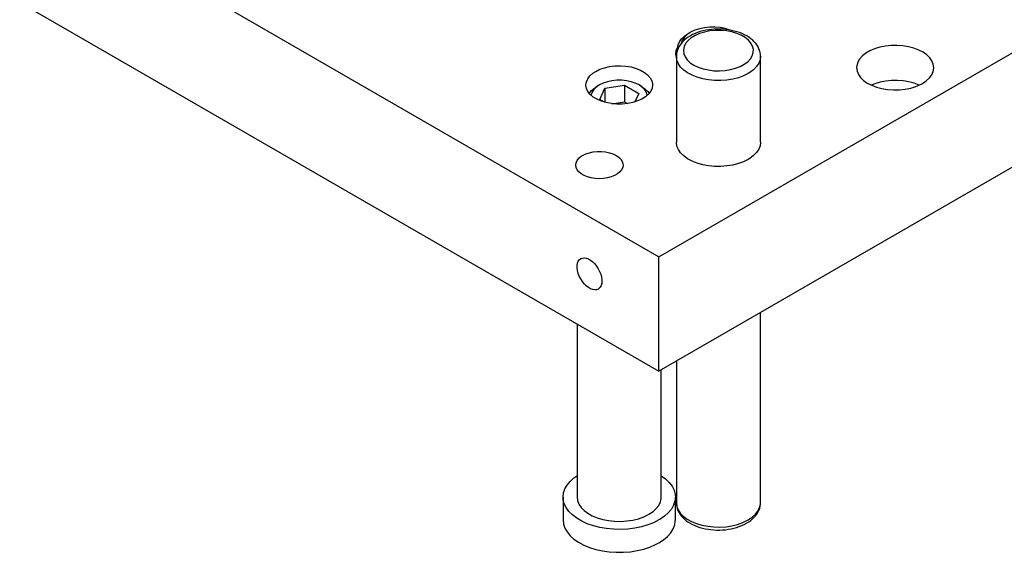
# Model space of a CAD drawing. Header units: inches. Extents: x 3 to 351, y 4 to 271.
# Tile 490 of 530: x 211.34 to 220.11, y 241.52 to 246.26. Entities that reach past the tile are written whole.
import ezdxf

# ---------------------------------------------------------------- set-up
doc = ezdxf.new("R2010")
doc.units = ezdxf.units.IN
doc.header["$LTSCALE"] = 0.5
doc.header["$MEASUREMENT"] = 0
doc.layers.add('DSS', color=7, linetype='Continuous')

msp = doc.modelspace()

# ---------------------------------------------------------------- linework, layer by layer
at = {"layer": 'DSS', "color": 190, "linetype": 'Continuous'}
for p, q in [((207.5244, 249.643), (217.035, 244.1521)), ((207.5244, 248.6224), (217.035, 243.1315)), ((217.035, 244.1521), (223.7525, 248.0304)), ((223.7525, 247.0098), (217.035, 243.1315)), ((217.1899, 245.9891), (217.2018, 246.0177)), ((219.0025, 246.0189), (218.9562, 246.0047)), ((219.052, 246.0289), (219.0025, 246.0189)), ((219.1035, 246.0344), (219.052, 246.0289)), ((219.1558, 246.0354), (219.1035, 246.0344)), ((219.2079, 246.0317), (219.1558, 246.0354)), ((219.2583, 246.0235), (219.2079, 246.0317)), ((219.306, 246.011), (219.2583, 246.0235)), ((217.1859, 245.9596), (217.1899, 245.9891)), ((217.186, 245.9582), (217.1859, 245.9596)), ((217.1903, 245.9287), (217.186, 245.9582)), ((218.8469, 245.9404), (218.8231, 245.9135)), ((218.8775, 245.965), (218.8469, 245.9404)), ((218.9143, 245.9866), (218.8775, 245.965)), ((218.9562, 246.0047), (218.9143, 245.9866)), ((219.3499, 245.9945), (219.306, 246.011)), ((219.3889, 245.9743), (219.3499, 245.9945)), ((219.4221, 245.9509), (219.3889, 245.9743)), ((219.4488, 245.9248), (219.4221, 245.9509)), ((216.5505, 245.8368), (216.5958, 245.8471)), ((216.5958, 245.8471), (216.6434, 245.853)), ((216.6434, 245.853), (216.692, 245.8543)), ((216.692, 245.8543), (216.7404, 245.851)), ((216.7404, 245.851), (216.7872, 245.8432)), ((216.7872, 245.8432), (216.8311, 245.831)), ((218.7981, 245.8549), (218.7967, 245.8371)), ((218.8067, 245.8848), (218.7981, 245.8549)), ((218.8231, 245.9135), (218.8067, 245.8848)), ((219.4683, 245.8968), (219.4488, 245.9248)), ((219.4802, 245.8673), (219.4683, 245.8968)), ((219.4842, 245.8371), (219.4802, 245.8673)), ((216.4004, 245.7383), (216.4199, 245.7641)), ((216.4199, 245.7641), (216.4463, 245.7877)), ((216.4463, 245.7877), (216.4715, 245.8042)), ((216.4715, 245.8042), (216.5087, 245.8224)), ((216.5087, 245.8224), (216.5505, 245.8368)), ((216.8311, 245.831), (216.871, 245.8149)), ((216.871, 245.8149), (216.9058, 245.7953)), ((216.9058, 245.7953), (216.9346, 245.7726)), ((216.9346, 245.7726), (216.9565, 245.7475)), ((218.7967, 245.8371), (218.8007, 245.807)), ((218.8007, 245.807), (218.8126, 245.7775)), ((218.8126, 245.7775), (218.8321, 245.7494)), ((219.4453, 245.7454), (219.4659, 245.7733)), ((219.4659, 245.7733), (219.4789, 245.8026)), ((219.4789, 245.8026), (219.4841, 245.8327)), ((219.4841, 245.8327), (219.4842, 245.8371)), ((216.3846, 245.683), (216.3886, 245.711)), ((216.3847, 245.6793), (216.3846, 245.683)), ((216.3897, 245.6513), (216.3847, 245.6793)), ((216.3886, 245.711), (216.4004, 245.7383)), ((216.9565, 245.7475), (216.9711, 245.7207)), ((216.9711, 245.7207), (216.9778, 245.6928)), ((216.9783, 245.683), (216.9743, 245.655)), ((216.9778, 245.6928), (216.9783, 245.683)), ((218.8321, 245.7494), (218.8587, 245.7234)), ((218.8587, 245.7234), (218.892, 245.7)), ((218.892, 245.7), (218.931, 245.6798)), ((218.9596, 245.694), (218.9278, 245.6812)), ((218.931, 245.6798), (218.9748, 245.6632)), ((219.0061, 245.7079), (218.9596, 245.694)), ((219.0558, 245.7176), (219.0061, 245.7079)), ((219.1074, 245.7228), (219.0558, 245.7176)), ((219.1598, 245.7234), (219.1074, 245.7228)), ((219.2118, 245.7194), (219.1598, 245.7234)), ((219.262, 245.7108), (219.2118, 245.7194)), ((219.3095, 245.698), (219.262, 245.7108)), ((219.2784, 245.6553), (219.3246, 245.6696)), ((219.353, 245.6812), (219.3095, 245.698)), ((219.3246, 245.6696), (219.3666, 245.6877)), ((219.3666, 245.6877), (219.3835, 245.6968)), ((219.3835, 245.6968), (219.4176, 245.7197)), ((219.4176, 245.7197), (219.4453, 245.7454)), ((216.4026, 245.6242), (216.3897, 245.6513)), ((216.423, 245.5987), (216.4026, 245.6242)), ((216.4503, 245.5754), (216.423, 245.5987)), ((216.9166, 245.5784), (216.8838, 245.5576)), ((216.943, 245.602), (216.9166, 245.5784)), ((216.9625, 245.6277), (216.943, 245.602)), ((216.9743, 245.655), (216.9625, 245.6277)), ((218.9748, 245.6632), (219.0225, 245.6507)), ((219.0225, 245.6507), (219.073, 245.6425)), ((219.073, 245.6425), (219.125, 245.6389)), ((219.125, 245.6389), (219.1774, 245.6398)), ((219.1774, 245.6398), (219.2289, 245.6453)), ((219.2289, 245.6453), (219.2784, 245.6553)), ((216.4839, 245.5551), (216.4503, 245.5754)), ((216.5228, 245.5381), (216.4839, 245.5551)), ((216.5659, 245.5251), (216.5228, 245.5381)), ((216.6122, 245.5163), (216.5659, 245.5251)), ((216.6603, 245.512), (216.6122, 245.5163)), ((216.709, 245.5124), (216.6603, 245.512)), ((216.757, 245.5172), (216.709, 245.5124)), ((216.8029, 245.5266), (216.757, 245.5172)), ((216.8455, 245.5402), (216.8029, 245.5266)), ((216.8838, 245.5576), (216.8455, 245.5402)), ((217.1904, 245.1687), (217.1903, 245.1727)), ((217.1954, 245.1372), (217.1904, 245.1687)), ((217.9363, 245.1412), (217.9244, 245.1103)), ((217.9403, 245.1727), (217.9363, 245.1412)), ((216.3431, 245.0469), (216.3555, 245.0547)), ((216.3555, 245.0547), (216.3837, 245.0683)), ((216.3837, 245.0683), (216.4155, 245.079)), ((216.4155, 245.079), (216.4501, 245.0862)), ((216.4501, 245.0862), (216.4863, 245.0899)), ((216.4863, 245.0899), (216.5231, 245.0899)), ((216.5231, 245.0899), (216.5593, 245.0862)), ((216.5593, 245.0862), (216.5938, 245.079)), ((216.5938, 245.079), (216.6257, 245.0683)), ((216.6257, 245.0683), (216.6538, 245.0547)), ((216.6538, 245.0547), (216.6775, 245.0384)), ((217.2083, 245.1065), (217.1954, 245.1372)), ((217.2288, 245.0772), (217.2083, 245.1065)), ((217.2565, 245.0499), (217.2288, 245.0772)), ((217.8781, 245.0533), (217.8447, 245.0283)), ((217.9049, 245.0808), (217.8781, 245.0533)), ((217.9244, 245.1103), (217.9049, 245.0808)), ((216.2937, 244.9686), (216.2969, 244.9897)), ((216.2969, 244.9474), (216.2937, 244.9686)), ((216.2969, 244.9897), (216.3065, 245.0102)), ((216.3065, 245.0102), (216.322, 245.0295)), ((216.322, 245.0295), (216.3431, 245.0469)), ((216.6775, 245.0384), (216.6959, 245.0201)), ((216.6959, 245.0201), (216.7084, 245.0001)), ((216.7084, 245.0001), (216.7148, 244.9792)), ((216.7156, 244.9686), (216.7124, 244.9474)), ((216.7148, 244.9792), (216.7156, 244.9686)), ((217.2907, 245.0253), (217.2565, 245.0499)), ((217.3309, 245.0037), (217.2907, 245.0253)), ((217.376, 244.9858), (217.3309, 245.0037)), ((217.4251, 244.9719), (217.376, 244.9858)), ((217.4772, 244.9623), (217.4251, 244.9719)), ((217.6929, 244.9691), (217.6402, 244.9606)), ((217.7429, 244.982), (217.6929, 244.9691)), ((217.7891, 244.999), (217.7429, 244.982)), ((217.8305, 245.0196), (217.7891, 244.999)), ((217.8447, 245.0283), (217.8305, 245.0196)), ((216.3065, 244.9269), (216.2969, 244.9474)), ((216.322, 244.9077), (216.3065, 244.9269)), ((216.3431, 244.8903), (216.322, 244.9077)), ((216.3691, 244.8753), (216.3431, 244.8903)), ((216.6663, 244.8903), (216.6403, 244.8753)), ((216.6874, 244.9077), (216.6663, 244.8903)), ((216.7029, 244.9269), (216.6874, 244.9077)), ((216.7124, 244.9474), (216.7029, 244.9269)), ((217.5312, 244.9571), (217.4772, 244.9623)), ((217.5859, 244.9565), (217.5312, 244.9571)), ((217.6402, 244.9606), (217.5859, 244.9565)), ((216.3992, 244.8631), (216.3691, 244.8753)), ((216.4325, 244.8541), (216.3992, 244.8631)), ((216.468, 244.8486), (216.4325, 244.8541)), ((216.5047, 244.8468), (216.468, 244.8486)), ((216.5413, 244.8486), (216.5047, 244.8468)), ((216.5768, 244.8541), (216.5413, 244.8486)), ((216.6102, 244.8631), (216.5768, 244.8541)), ((216.6403, 244.8753), (216.6102, 244.8631)), ((216.3062, 244.0737), (216.3096, 244.0936)), ((216.3096, 244.0936), (216.3162, 244.1107)), ((216.3162, 244.1107), (216.3258, 244.1244)), ((216.3258, 244.1244), (216.3382, 244.1343)), ((216.3382, 244.1343), (216.3529, 244.1401)), ((216.3529, 244.1401), (216.3696, 244.1416)), ((216.3696, 244.1416), (216.3877, 244.1387)), ((216.3877, 244.1387), (216.4067, 244.1316)), ((216.4067, 244.1316), (216.4259, 244.1205)), ((216.4259, 244.1205), (216.4449, 244.1057)), ((216.4449, 244.1057), (216.463, 244.0877)), ((216.463, 244.0877), (216.4797, 244.0669)), ((217.035, 243.1315), (217.035, 244.1521)), ((216.3062, 244.0514), (216.3062, 244.0737)), ((216.3096, 244.0276), (216.3062, 244.0514)), ((216.3162, 244.0029), (216.3096, 244.0276)), ((216.3258, 243.9781), (216.3162, 244.0029)), ((216.4797, 244.0669), (216.4944, 244.0441)), ((216.4944, 244.0441), (216.5068, 244.0199)), ((216.5068, 244.0199), (216.5164, 243.9951)), ((216.3382, 243.9539), (216.3258, 243.9781)), ((216.3529, 243.9311), (216.3382, 243.9539)), ((216.3696, 243.9103), (216.3529, 243.9311)), ((216.3877, 243.8923), (216.3696, 243.9103)), ((216.5164, 243.9951), (216.523, 243.9704)), ((216.5251, 243.914), (216.5201, 243.8954)), ((216.523, 243.9704), (216.5264, 243.9466)), ((216.5268, 243.9352), (216.5251, 243.914)), ((216.5264, 243.9466), (216.5268, 243.9352)), ((216.4067, 243.8775), (216.3877, 243.8923)), ((216.4259, 243.8663), (216.4067, 243.8775)), ((216.4449, 243.8593), (216.4259, 243.8663)), ((216.463, 243.8564), (216.4449, 243.8593)), ((216.4797, 243.8579), (216.463, 243.8564)), ((216.4944, 243.8637), (216.4797, 243.8579)), ((216.5009, 243.8681), (216.4944, 243.8637)), ((216.512, 243.88), (216.5009, 243.8681)), ((216.5201, 243.8954), (216.512, 243.88))]:
    msp.add_line(p, q, dxfattribs=at)
at = {"layer": 'DSS', "color": 9, "linetype": 'Continuous'}
for p, q in [((217.4406, 246.193), (217.396, 246.1837)), ((217.4874, 246.1979), (217.4406, 246.193)), ((217.5348, 246.1982), (217.4874, 246.1979)), ((217.5818, 246.1939), (217.5348, 246.1982)), ((217.6267, 246.1851), (217.5818, 246.1939)), ((217.2369, 246.0944), (217.2635, 246.1188)), ((217.2595, 246.1063), (217.2426, 246.0807)), ((217.2837, 246.1299), (217.2595, 246.1063)), ((217.2635, 246.1188), (217.2931, 246.1386)), ((217.2957, 246.1091), (217.2775, 246.0962)), ((217.3143, 246.1509), (217.2837, 246.1299)), ((217.3143, 246.1509), (217.2931, 246.1386)), ((217.3151, 246.121), (217.2957, 246.1091)), ((217.3178, 246.1528), (217.3143, 246.1509)), ((217.3357, 246.1319), (217.3151, 246.121)), ((217.3546, 246.1702), (217.3178, 246.1528)), ((217.3573, 246.1417), (217.3357, 246.1319)), ((217.396, 246.1837), (217.3546, 246.1702)), ((217.3798, 246.1504), (217.3573, 246.1417)), ((217.4031, 246.1581), (217.3798, 246.1504)), ((217.4271, 246.1646), (217.4031, 246.1581)), ((217.4517, 246.1701), (217.4271, 246.1646)), ((217.4768, 246.1745), (217.4517, 246.1701)), ((217.5023, 246.1778), (217.4768, 246.1745)), ((217.5281, 246.1799), (217.5023, 246.1778)), ((217.554, 246.181), (217.5281, 246.1799)), ((217.58, 246.1809), (217.554, 246.181)), ((217.6059, 246.1797), (217.58, 246.1809)), ((217.6317, 246.1774), (217.6059, 246.1797)), ((217.6686, 246.1721), (217.6267, 246.1851)), ((217.6571, 246.174), (217.6317, 246.1774)), ((217.6822, 246.1695), (217.6571, 246.174)), ((217.7067, 246.1639), (217.6822, 246.1695)), ((217.7307, 246.1571), (217.7067, 246.1639)), ((217.7539, 246.1494), (217.7307, 246.1571)), ((217.7762, 246.1405), (217.7539, 246.1494)), ((217.7976, 246.1306), (217.7762, 246.1405)), ((217.8178, 246.1197), (217.7976, 246.1306)), ((217.8368, 246.1079), (217.8178, 246.1197)), ((217.8544, 246.0952), (217.8368, 246.1079)), ((217.2016, 246.011), (217.2056, 246.0398)), ((217.2107, 246.0192), (217.2029, 246.0021)), ((217.2056, 246.0398), (217.2174, 246.0678)), ((217.2205, 246.0359), (217.2107, 246.0192)), ((217.2174, 246.0678), (217.2369, 246.0944)), ((217.2322, 246.0521), (217.2205, 246.0359)), ((217.2457, 246.0676), (217.2322, 246.0521)), ((217.2426, 246.0807), (217.2333, 246.0538)), ((217.2333, 246.0538), (217.2333, 246.0536)), ((217.2608, 246.0823), (217.2457, 246.0676)), ((217.2775, 246.0962), (217.2608, 246.0823)), ((217.8705, 246.0818), (217.8544, 246.0952)), ((217.885, 246.0676), (217.8705, 246.0818)), ((217.8979, 246.0528), (217.885, 246.0676)), ((217.9091, 246.0375), (217.8979, 246.0528)), ((217.9186, 246.0217), (217.9091, 246.0375)), ((217.9264, 246.0055), (217.9186, 246.0217)), ((217.1907, 245.9498), (217.1903, 245.9383)), ((217.1903, 245.9382), (217.1903, 245.1727)), ((217.1929, 245.9673), (217.1907, 245.9498)), ((217.1969, 245.9848), (217.1929, 245.9673)), ((217.2029, 246.0021), (217.1969, 245.9848)), ((217.2016, 246.011), (217.2016, 245.9983)), ((217.2021, 246.0006), (217.2016, 246.011)), ((217.9325, 245.989), (217.9264, 246.0055)), ((217.9369, 245.9721), (217.9325, 245.989)), ((217.9395, 245.955), (217.9369, 245.9721)), ((217.9403, 245.9382), (217.9395, 245.955)), ((217.9403, 245.1727), (217.9403, 245.9382)), ((217.9403, 241.9577), (217.9403, 243.6542)), ((216.3065, 243.5521), (216.3065, 242.0088)), ((217.1903, 243.2211), (217.1903, 241.9577)), ((217.0565, 242.0088), (217.0565, 243.1439)), ((216.2441, 242.1487), (216.2782, 242.1794)), ((216.2782, 242.1794), (216.3065, 242.1997)), ((217.0565, 242.1997), (217.0952, 242.1709)), ((217.0952, 242.1709), (217.1273, 242.1394)), ((216.1855, 242.0452), (216.1974, 242.081)), ((216.1974, 242.081), (216.217, 242.1157)), ((216.217, 242.1157), (216.2441, 242.1487)), ((217.1273, 242.1394), (217.1523, 242.1059)), ((217.1523, 242.1059), (217.1698, 242.0708)), ((217.1698, 242.0708), (217.1794, 242.0348)), ((216.1815, 242.0088), (216.1855, 242.0452)), ((216.1815, 242.0088), (216.1815, 241.8046)), ((216.183, 241.986), (216.1815, 242.0088)), ((216.192, 241.9499), (216.183, 241.986)), ((216.3065, 242.0088), (216.3105, 241.9772)), ((217.0489, 241.9655), (217.0559, 241.9969)), ((217.0559, 241.9969), (217.0565, 242.0088)), ((217.1815, 242.0088), (217.1775, 241.9723)), ((217.1794, 242.0348), (217.1815, 242.0088)), ((217.1815, 241.8046), (217.1815, 242.0088)), ((216.2088, 241.9147), (216.192, 241.9499)), ((216.2331, 241.881), (216.2088, 241.9147)), ((216.3105, 241.9772), (216.3224, 241.9464)), ((216.3224, 241.9464), (216.3419, 241.9169)), ((216.3419, 241.9169), (216.3687, 241.8893)), ((216.9824, 241.8796), (217.0118, 241.9063)), ((217.0118, 241.9063), (217.0341, 241.9351)), ((217.0341, 241.9351), (217.0489, 241.9655)), ((217.1459, 241.9018), (217.1188, 241.8688)), ((217.1655, 241.9365), (217.1459, 241.9018)), ((217.1775, 241.9723), (217.1655, 241.9365)), ((217.1903, 241.9577), (217.1903, 241.9567)), ((217.1903, 241.9567), (217.1912, 241.941)), ((217.1912, 241.941), (217.1938, 241.9238)), ((217.1938, 241.9238), (217.1982, 241.9069)), ((217.1982, 241.9069), (217.2043, 241.8904)), ((217.92, 241.8767), (217.9278, 241.8938)), ((217.9278, 241.8938), (217.9338, 241.9112)), ((217.9338, 241.9112), (217.9378, 241.9286)), ((217.9378, 241.9286), (217.9399, 241.9461)), ((217.9399, 241.9461), (217.9403, 241.9543)), ((217.9403, 241.9543), (217.9403, 241.9576)), ((216.1815, 241.8046), (216.1855, 241.7682)), ((216.2646, 241.8493), (216.2331, 241.881)), ((216.3028, 241.8203), (216.2646, 241.8493)), ((216.347, 241.7942), (216.3028, 241.8203)), ((216.3687, 241.8893), (216.4021, 241.8643)), ((216.4021, 241.8643), (216.4415, 241.8424)), ((216.4415, 241.8424), (216.486, 241.824)), ((216.486, 241.824), (216.5347, 241.8095)), ((216.5347, 241.8095), (216.5865, 241.7993)), ((216.8024, 241.8038), (216.8528, 241.8162)), ((216.8528, 241.8162), (216.8995, 241.8326)), ((216.8995, 241.8326), (216.9416, 241.8528)), ((216.9416, 241.8528), (216.9466, 241.8557)), ((216.9466, 241.8557), (216.9824, 241.8796)), ((217.035, 241.8046), (216.9876, 241.7805)), ((217.0442, 241.8101), (217.035, 241.8046)), ((217.0847, 241.8381), (217.0442, 241.8101)), ((217.1188, 241.8688), (217.0847, 241.8381)), ((217.1813, 241.797), (217.1815, 241.8046)), ((217.2043, 241.8904), (217.2121, 241.8742)), ((217.2121, 241.8742), (217.2216, 241.8584)), ((217.2216, 241.8584), (217.2328, 241.8431)), ((217.2328, 241.8431), (217.2456, 241.8283)), ((217.2456, 241.8283), (217.2602, 241.8142)), ((217.2602, 241.8142), (217.2763, 241.8007)), ((217.8531, 241.7997), (217.8699, 241.8136)), ((217.8699, 241.8136), (217.885, 241.8283)), ((217.885, 241.8283), (217.8985, 241.8439)), ((217.8985, 241.8439), (217.9102, 241.86)), ((217.9102, 241.86), (217.92, 241.8767)), ((216.1855, 241.7682), (216.1974, 241.7324)), ((216.1974, 241.7324), (216.217, 241.6977)), ((216.3966, 241.7715), (216.347, 241.7942)), ((216.4507, 241.7527), (216.3966, 241.7715)), ((216.5085, 241.7379), (216.4507, 241.7527)), ((216.5691, 241.7275), (216.5085, 241.7379)), ((216.6314, 241.7215), (216.5691, 241.7275)), ((216.5865, 241.7993), (216.6403, 241.7936)), ((216.6946, 241.7202), (216.6314, 241.7215)), ((216.6403, 241.7936), (216.695, 241.7924)), ((216.7576, 241.7235), (216.6946, 241.7202)), ((216.695, 241.7924), (216.7494, 241.7958)), ((216.7494, 241.7958), (216.8024, 241.8038)), ((216.8193, 241.7313), (216.7576, 241.7235)), ((216.8789, 241.7435), (216.8193, 241.7313)), ((216.9352, 241.76), (216.8789, 241.7435)), ((216.9876, 241.7805), (216.9352, 241.76)), ((217.1408, 241.6907), (217.1621, 241.725)), ((217.1621, 241.725), (217.1756, 241.7607)), ((217.1756, 241.7607), (217.1813, 241.797)), ((217.2763, 241.8007), (217.2939, 241.788)), ((217.2939, 241.788), (217.3129, 241.7762)), ((217.3129, 241.7762), (217.3331, 241.7653)), ((217.3331, 241.7653), (217.3545, 241.7554)), ((217.3545, 241.7554), (217.3768, 241.7466)), ((217.3768, 241.7466), (217.4, 241.7388)), ((217.4, 241.7388), (217.424, 241.7321)), ((217.424, 241.7321), (217.4485, 241.7264)), ((217.4485, 241.7264), (217.4736, 241.7219)), ((217.4736, 241.7219), (217.499, 241.7185)), ((217.499, 241.7185), (217.5248, 241.7162)), ((217.6026, 241.716), (217.6284, 241.7181)), ((217.6284, 241.7181), (217.6538, 241.7214)), ((217.6538, 241.7214), (217.679, 241.7258)), ((217.679, 241.7258), (217.7036, 241.7313)), ((217.7036, 241.7313), (217.7276, 241.7378)), ((217.7276, 241.7378), (217.7509, 241.7455)), ((217.7509, 241.7455), (217.7734, 241.7542)), ((217.7734, 241.7542), (217.795, 241.764)), ((217.795, 241.764), (217.8156, 241.7749)), ((217.8156, 241.7749), (217.835, 241.7868)), ((217.835, 241.7868), (217.8531, 241.7997)), ((216.217, 241.6977), (216.2441, 241.6647)), ((216.2441, 241.6647), (216.2782, 241.634)), ((216.2782, 241.634), (216.3187, 241.606)), ((217.0768, 241.6279), (217.1123, 241.6581)), ((217.1123, 241.6581), (217.1408, 241.6907)), ((217.5248, 241.7162), (217.5507, 241.715)), ((217.5507, 241.715), (217.5767, 241.7149)), ((217.5767, 241.7149), (217.6026, 241.716)), ((216.3187, 241.606), (216.365, 241.5811)), ((216.365, 241.5811), (216.4164, 241.5599)), ((216.4164, 241.5599), (216.472, 241.5425)), ((216.472, 241.5425), (216.531, 241.5293)), ((216.842, 241.5312), (216.9005, 241.5451)), ((216.9005, 241.5451), (216.9554, 241.5632)), ((216.9554, 241.5632), (217.006, 241.585)), ((217.006, 241.585), (217.035, 241.6005)), ((217.035, 241.6005), (217.0768, 241.6279)), ((216.531, 241.5293), (216.5924, 241.5206)), ((216.5924, 241.5206), (216.6551, 241.5164)), ((216.6551, 241.5164), (216.7184, 241.5167)), ((216.7184, 241.5167), (216.781, 241.5217)), ((216.781, 241.5217), (216.842, 241.5312))]:
    msp.add_line(p, q, dxfattribs=at)
at = {"layer": 'DSS', "color": 96, "linetype": 'Continuous'}
for p, q in [((217.3572, 246.1238), (217.3227, 246.1029)), ((217.397, 246.1412), (217.3572, 246.1238)), ((217.4411, 246.1547), (217.397, 246.1412)), ((217.4883, 246.1641), (217.4411, 246.1547)), ((217.5376, 246.1689), (217.4883, 246.1641)), ((217.5876, 246.1692), (217.5376, 246.1689)), ((217.6369, 246.1648), (217.5876, 246.1692)), ((217.6845, 246.156), (217.6369, 246.1648)), ((217.729, 246.1429), (217.6845, 246.156)), ((217.7694, 246.1259), (217.729, 246.1429)), ((217.8045, 246.1054), (217.7694, 246.1259)), ((217.8335, 246.0819), (217.8045, 246.1054)), ((217.2592, 246.0253), (217.2531, 245.9967)), ((217.273, 246.053), (217.2592, 246.0253)), ((217.2944, 246.0791), (217.273, 246.053)), ((217.3227, 246.1029), (217.2944, 246.0791)), ((217.8556, 246.056), (217.8335, 246.0819)), ((217.8704, 246.0285), (217.8556, 246.056)), ((217.8773, 245.9999), (217.8704, 246.0285)), ((217.1904, 245.9341), (217.1903, 245.9382)), ((217.1954, 245.9027), (217.1904, 245.9341)), ((217.2531, 245.9967), (217.2528, 245.9892)), ((217.2528, 245.9892), (217.2568, 245.9605)), ((217.2568, 245.9605), (217.2687, 245.9324)), ((217.2687, 245.9324), (217.2882, 245.9059)), ((217.8506, 245.9155), (217.8673, 245.9427)), ((217.8673, 245.9427), (217.8763, 245.9711)), ((217.8763, 245.9711), (217.8773, 245.9999)), ((217.9403, 245.9382), (217.9363, 245.9067)), ((217.2083, 245.8719), (217.1954, 245.9027)), ((217.2288, 245.8426), (217.2083, 245.8719)), ((217.2565, 245.8154), (217.2288, 245.8426)), ((217.2882, 245.9059), (217.3147, 245.8814)), ((217.3147, 245.8814), (217.3477, 245.8598)), ((217.3477, 245.8598), (217.3862, 245.8414)), ((217.3862, 245.8414), (217.4293, 245.8268)), ((217.7178, 245.8317), (217.7593, 245.8478)), ((217.7593, 245.8478), (217.7959, 245.8674)), ((217.7959, 245.8674), (217.8266, 245.8902)), ((217.8266, 245.8902), (217.8506, 245.9155)), ((217.9049, 245.8463), (217.8781, 245.8187)), ((217.9244, 245.8758), (217.9049, 245.8463)), ((217.9363, 245.9067), (217.9244, 245.8758)), ((217.2907, 245.7907), (217.2565, 245.8154)), ((217.3309, 245.7692), (217.2907, 245.7907)), ((217.376, 245.7513), (217.3309, 245.7692)), ((217.4293, 245.8268), (217.4758, 245.8163)), ((217.4758, 245.8163), (217.5247, 245.8103)), ((217.5247, 245.8103), (217.5746, 245.8089)), ((217.5746, 245.8089), (217.6243, 245.812)), ((217.6243, 245.812), (217.6724, 245.8197)), ((217.6724, 245.8197), (217.7178, 245.8317)), ((217.7891, 245.7644), (217.7429, 245.7475)), ((217.8305, 245.7851), (217.7891, 245.7644)), ((217.8447, 245.7937), (217.8305, 245.7851)), ((217.8781, 245.8187), (217.8447, 245.7937)), ((217.4251, 245.7374), (217.376, 245.7513)), ((217.4772, 245.7277), (217.4251, 245.7374)), ((217.5312, 245.7226), (217.4772, 245.7277)), ((217.5859, 245.722), (217.5312, 245.7226)), ((217.6402, 245.726), (217.5859, 245.722)), ((217.6929, 245.7346), (217.6402, 245.726)), ((217.7429, 245.7475), (217.6929, 245.7346)), ((217.1903, 241.9577), (217.1943, 241.9262)), ((217.1943, 241.9262), (217.2062, 241.8954)), ((217.2062, 241.8954), (217.2258, 241.8659)), ((217.918, 241.8841), (217.9328, 241.9145)), ((217.9328, 241.9145), (217.9398, 241.9458)), ((217.9398, 241.9458), (217.9403, 241.9577)), ((217.2258, 241.8659), (217.2526, 241.8383)), ((217.2526, 241.8383), (217.286, 241.8133)), ((217.286, 241.8133), (217.3254, 241.7913)), ((217.8255, 241.8018), (217.8305, 241.8046)), ((217.8305, 241.8046), (217.8663, 241.8286)), ((217.8663, 241.8286), (217.8956, 241.8552)), ((217.8956, 241.8552), (217.918, 241.8841)), ((217.3254, 241.7913), (217.3699, 241.773)), ((217.3699, 241.773), (217.4186, 241.7585)), ((217.4186, 241.7585), (217.4704, 241.7483)), ((217.4704, 241.7483), (217.5242, 241.7425)), ((217.5242, 241.7425), (217.5789, 241.7414)), ((217.5789, 241.7414), (217.6333, 241.7448)), ((217.6333, 241.7448), (217.6863, 241.7528)), ((217.6863, 241.7528), (217.7367, 241.7651)), ((217.7367, 241.7651), (217.7834, 241.7816)), ((217.7834, 241.7816), (217.8255, 241.8018))]:
    msp.add_line(p, q, dxfattribs=at)
at = {"layer": 'DSS', "color": 132, "linetype": 'Continuous'}
for p, q in [((216.4598, 245.6554), (216.4826, 245.6702)), ((216.5047, 245.683), (216.4767, 245.6637)), ((216.5047, 245.683), (216.4826, 245.6702)), ((216.5381, 245.6992), (216.5047, 245.683)), ((216.5047, 245.683), (216.5047, 245.683)), ((216.5758, 245.7118), (216.5381, 245.6992)), ((216.5539, 245.6546), (216.7282, 245.6816)), ((216.6168, 245.7204), (216.5758, 245.7118)), ((216.6597, 245.7247), (216.6168, 245.7204)), ((216.7032, 245.7247), (216.6597, 245.7247)), ((216.7462, 245.7204), (216.7032, 245.7247)), ((216.7282, 245.6816), (216.8557, 245.6079)), ((216.7282, 245.6816), (216.7282, 245.533)), ((216.7871, 245.7118), (216.7462, 245.7204)), ((216.8249, 245.6992), (216.7871, 245.7118)), ((216.8582, 245.683), (216.8249, 245.6992)), ((216.8803, 245.6702), (216.8582, 245.683)), ((216.8624, 245.6806), (216.8582, 245.683)), ((216.8896, 245.6609), (216.8624, 245.6806)), ((216.8803, 245.6702), (216.9109, 245.6493)), ((216.415, 245.6074), (216.4339, 245.6325)), ((216.4324, 245.5935), (216.432, 245.5901)), ((216.44, 245.6183), (216.4324, 245.5935)), ((216.4339, 245.6325), (216.4598, 245.6554)), ((216.4549, 245.6419), (216.44, 245.6183)), ((216.4767, 245.6637), (216.4549, 245.6419)), ((216.5072, 245.554), (216.5539, 245.6546)), ((216.5539, 245.6546), (216.5539, 245.5282)), ((216.8557, 245.6079), (216.8203, 245.5315)), ((216.9105, 245.6388), (216.8896, 245.6609)), ((216.9244, 245.615), (216.9105, 245.6388)), ((216.9109, 245.6493), (216.935, 245.6258)), ((216.931, 245.5901), (216.9244, 245.615)), ((216.935, 245.6258), (216.9479, 245.6074)), ((216.5498, 245.5294), (216.5072, 245.554)), ((216.6168, 245.5157), (216.7282, 245.533)), ((216.7282, 245.533), (216.7557, 245.5171))]:
    msp.add_line(p, q, dxfattribs=at)

doc.saveas('drawing.dxf')
